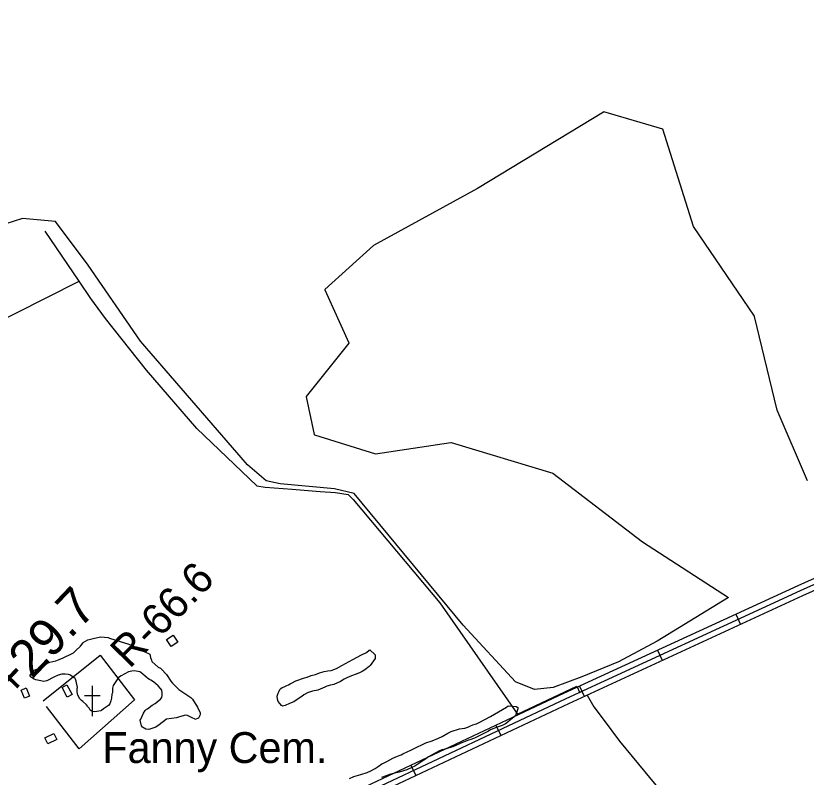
# Model space of a CAD drawing. Extents: x 3684037 to 3722149, y 433263 to 459021.
# Drawn here: x 3704938 to 3707061, y 453337 to 455384 of the extents above; entities that cross this region are included whole.
import ezdxf

# ---------------------------------------------------------------- set-up
doc = ezdxf.new("R2010")
doc.units = 0
for name, color, linetype in [('V-BLDG-OTLN', 7, 'Continuous'), ('V-RIVR-EDGE', 7, 'Continuous'), ('V-RIVR-RANG-IDEN', 7, 'Continuous'), ('V-ROAD-CNTR', 7, 'Continuous'), ('V-SITE-OTLN', 7, 'Continuous'), ('V-SITE-OTLN-IDEN', 7, 'Continuous'), ('V-SITE-VEGE', 7, 'Continuous'), ('V-SURV-IDEN', 7, 'Continuous'), ('V-TOPO-SHOR', 7, 'Continuous')]:
    doc.layers.add(name, color=color, linetype=linetype)

msp = doc.modelspace()

# ---------------------------------------------------------------- linework, layer by layer
at = {"layer": 'V-BLDG-OTLN'}
for points in [[(3705354.9, 453688.8), (3705342.9, 453707.4), (3705360.8, 453718.9), (3705372.8, 453700.3)], [(3705076.2, 453552.2), (3705062.2, 453578.1), (3705075.1, 453585.1), (3705089.1, 453559.1)], [(3704961.2, 453549.6), (3704951.8, 453571.5), (3704965.3, 453577.2), (3704974.6, 453555.3)], [(3705048.2, 453438.5), (3705023.6, 453426.6), (3705015.8, 453442.6), (3705040.4, 453454.6)]]:
    msp.add_lwpolyline(points, close=True, dxfattribs=at)
at = {"layer": 'V-RIVR-EDGE'}
for points in [[(3696491, 456957), (3696499.5, 456945.3), (3696522.4, 456915.4), (3696551.1, 456881.7), (3696592.6, 456839.6), (3696607.9, 456824.6), (3696661.6, 456762.2), (3696696.3, 456732.6), (3696736.6, 456690.4), (3696783, 456647.4), (3696798.7, 456631.6), (3696862.9, 456574.8), (3696899.6, 456542.8), (3696931.1, 456518.5), (3696942.4, 456503.5), (3696952.4, 456495), (3696962.1, 456487.7), (3696987.2, 456470.6), (3697014.6, 456451.5), (3697061, 456420.3), (3697092.5, 456395.6), (3697134.1, 456360.7), (3697166.8, 456335.5), (3697185.7, 456316.5), (3697201.5, 456298.2), (3697211.5, 456284.5), (3697233.7, 456256.1), (3697255.9, 456231), (3697279.3, 456203.8), (3697316.4, 456164.9), (3697353.5, 456124), (3697376.9, 456099.7), (3697406.3, 456076.1), (3697430.1, 456057.9), (3697450.3, 456044.9), (3697520.1, 455982.4), (3697544.3, 455963.4), (3697581.9, 455942.3), (3697614.6, 455926), (3697632.8, 455913.8), (3697662.2, 455891.9), (3697710.3, 455848.1), (3697757.4, 455800.7), (3697792.1, 455767), (3697833.3, 455729.3), (3697868.4, 455696.9), (3697895.8, 455673.4), (3697933.7, 455633.7), (3697972.9, 455598.4), (3698039.5, 455539.6), (3698090.3, 455492.1), (3698135.9, 455447.6), (3698177, 455406.6), (3698217.7, 455359.2), (3698254.4, 455321.1), (3698281.5, 455292.7), (3698316.2, 455265.5), (3698357.4, 455240.8), (3698382, 455222.1), (3698407.8, 455195), (3698430.8, 455163.4), (3698450.9, 455141.9), (3698487.7, 455113.9), (3698517.5, 455091.2), (3698534.1, 455077), (3698556.2, 455049.4), (3698582.5, 455019.8), (3698614.7, 454987), (3698657.1, 454947.3), (3698691.4, 454913.6), (3698718, 454887.3), (3698807.2, 454806.6), (3698837.4, 454775.8), (3698881.4, 454739.7), (3698910.5, 454713.7), (3698949.2, 454677.6), (3698989.1, 454637.1), (3699039.1, 454591.7), (3699066.6, 454562.9), (3699088.8, 454545.5), (3699187.2, 454465.2), (3699228.4, 454429.9), (3699268.3, 454393.8), (3699300.6, 454360.6), (3699328.8, 454330.6), (3699382.5, 454285.1), (3699427.3, 454244.2), (3699474.5, 454199.6), (3699500.3, 454170.4), (3699532.6, 454139.2), (3699563.2, 454114.5), (3699588.7, 454093.8), (3699608.4, 454073.9), (3699636.7, 454041.5), (3699659.2, 454015.6), (3699675.8, 453998.5), (3699727, 453942.6), (3699768.9, 453898), (3699807.6, 453854.7), (3699829.4, 453837.6), (3699865.8, 453811.2), (3699885.1, 453793.8), (3699924.7, 453762.6), (3699939.6, 453754.8), (3699950.9, 453754.4), (3699975.6, 453746.7), (3700001.8, 453731.2), (3700023.6, 453714.2), (3700032.9, 453700.8), (3700036.1, 453688.7), (3700042.2, 453679.4), (3700052.6, 453667.2), (3700065.9, 453651), (3700072.4, 453638.5), (3700079.6, 453627.9), (3700095.3, 453607.3), (3700141.3, 453551.4), (3700161.5, 453521.4), (3700185.6, 453491.4), (3700219.9, 453452.9), (3700237.2, 453429.8), (3700255.4, 453407.5), (3700340.9, 453326.4), (3700393.4, 453280.6), (3700435.7, 453243.7), (3700480.9, 453207.6), (3700509.2, 453188.5), (3700535, 453172.3), (3700559.3, 453156.5), (3700600.4, 453130.9), (3700613.8, 453121.2), (3700623.5, 453116.3), (3700639.2, 453100.5), (3700647.7, 453090.7), (3700674.7, 453074.9), (3700691.3, 453060.7), (3700727.6, 453033.9), (3700758.2, 453008.8), (3700801.4, 452977.5), (3700837.4, 452952.4), (3700871.7, 452924.8), (3700904, 452898.4), (3700927.8, 452881), (3700958.4, 452857.9), (3701015.3, 452808), (3701048.4, 452780.4), (3701075.5, 452763), (3701104.9, 452743.5), (3701127.2, 452730.9), (3701156.6, 452713.4), (3701182.9, 452695.6), (3701204.7, 452682.2), (3701235.4, 452666.3), (3701255.6, 452654.1), (3701285.8, 452633), (3701312.9, 452607.1), (3701321.3, 452599.8), (3701332.2, 452591.7), (3701350.4, 452577.5), (3701370.6, 452560.4), (3701389.1, 452544.6), (3701408.9, 452532), (3701434.4, 452518.6), (3701456.2, 452512.1), (3701467.1, 452506.4), (3701486, 452491), (3701499.8, 452482.1), (3701518.7, 452468.3), (3701537.7, 452454.1), (3701554.3, 452439.5), (3701575.2, 452422.9), (3701592.2, 452410.3), (3701622.5, 452387.2), (3701647.1, 452368.5), (3701696.3, 452326.7), (3701727.8, 452300.4), (3701754, 452278.9), (3701780.7, 452258.2), (3701815.4, 452234.2), (3701863.8, 452194.9), (3701890.4, 452176.2), (3701916.7, 452162), (3701938.9, 452143.3), (3701962.3, 452129.9), (3701986.9, 452112.1), (3702012, 452090.6), (3702032.9, 452074.4), (3702051.1, 452058.6), (3702109.2, 452006.7), (3702158, 451973.4), (3702192.7, 451944.2), (3702212.1, 451923.9), (3702228.2, 451910.1), (3702239.6, 451906), (3702258.9, 451893.5), (3702276.7, 451876), (3702294.8, 451861.4), (3702325.5, 451839.1), (3702353.8, 451816.4), (3702388.5, 451789.6), (3702409.1, 451772.6), (3702442.6, 451743.4), (3702493.4, 451700.4), (3702516.8, 451677.7), (3702543.8, 451656.2), (3702589, 451624.5), (3702615.7, 451603.9), (3702648.4, 451577.9), (3702681.1, 451551.1), (3702714.1, 451522.3), (3702744.8, 451496.4), (3702761.8, 451479.4), (3702791.6, 451448.6), (3702806.5, 451427.9), (3702821.8, 451408), (3702843.2, 451386.6), (3702872.3, 451361), (3702910.6, 451327.8), (3702933.2, 451303), (3702957.8, 451275.5), (3702989.2, 451239), (3703050.2, 451184.3), (3703086, 451144.9), (3703114.7, 451113.3), (3703144.5, 451080.1), (3703160.6, 451061.9), (3703178, 451046.9), (3703202.6, 451019.7), (3703240.5, 450979.6), (3703264.7, 450956.5), (3703289.7, 450930.1), (3703316.7, 450902.2), (3703339.7, 450878.7), (3703374.4, 450840.2), (3703418.4, 450788.3), (3703459.1, 450738.8), (3703496.2, 450699.5), (3703592.6, 450595.8), (3703613.2, 450579.6), (3703630.9, 450558.9), (3703650.2, 450530.5), (3703671.6, 450496.5), (3703693.4, 450468.2), (3703725.2, 450432.9), (3703758.3, 450400.9), (3703788.6, 450373.7), (3703807.1, 450353), (3703820.4, 450338), (3703843, 450309.3), (3703868.4, 450275.6), (3703879.2, 450255.8), (3703887.7, 450233.5), (3703893.7, 450223.8), (3703916.3, 450193.4), (3703936, 450167.5), (3703951, 450147.7), (3704020.7, 450060.9), (3704036.8, 450041.5), (3704044.1, 450029.8), (3704061.8, 450007.9), (3704081.2, 449986.4), (3704102.9, 449954.4), (3704113.4, 449937.8), (3704138.4, 449903.4), (3704157.7, 449880.3), (3704175.5, 449851.9), (3704189.1, 449830), (3704204.9, 449813.4), (3704221.8, 449792.8), (3704273.8, 449711.8), (3704281.4, 449690.7), (3704297.1, 449666), (3704324.1, 449622.3), (3704340.6, 449601.6), (3704382.9, 449536), (3704402.7, 449506.8), (3704416, 449482.5), (3704431.7, 449459.4), (3704449.4, 449437.2), (3704472, 449410.4), (3704491.3, 449390.6), (3704521.2, 449354.9), (3704545.8, 449323.7), (3704553.8, 449308.3), (3704563.1, 449292.1), (3704576.8, 449271.1), (3704594.9, 449242.3), (3704618.7, 449204.2), (3704654.9, 449156), (3704685.2, 449111.9), (3704709.7, 449071.8), (3704733.9, 449034.1), (3704765.7, 448985.9), (3704789.9, 448945), (3704815.3, 448906.5), (3704829.3, 448881.4), (3704849.9, 448850.2), (3704868.8, 448820.7), (3704885, 448801.6), (3704901.1, 448781), (3704914, 448762.3), (3704925.6, 448740.1), (3704932.5, 448726.7), (3704949.8, 448698.4), (3704967.6, 448682.5), (3704988.1, 448670.8), (3705014.8, 448656.9), (3705046.3, 448639.9), (3705064.1, 448624.5), (3705092.3, 448592.1), (3705105.2, 448573.4), (3705120.5, 448554), (3705145.9, 448522.8), (3705180.2, 448483.9), (3705197.5, 448460.4), (3705228.5, 448416.2), (3705268.8, 448365.6), (3705295.8, 448328.3), (3705331.7, 448279.3), (3705359.5, 448238.8), (3705380, 448203.1), (3705402.2, 448152.5), (3705422.2, 448102), (3705439.5, 448066.3), (3705459.3, 448025.4)], [(3701087.9, 455815.7), (3701115, 455804.7), (3701132.2, 455792), (3701153.8, 455776.6), (3701181.8, 455758.5), (3701223.4, 455737.6), (3701278.9, 455704), (3701311.9, 455692.1), (3701346.7, 455684.8), (3701374.7, 455673.4), (3701409.9, 455653.4), (3701444.7, 455632.6), (3701464.1, 455615.3), (3701477.1, 455608.5), (3701495.7, 455605.3), (3701508.8, 455596.2), (3701541.7, 455576.3), (3701605.8, 455537.7), (3701654.1, 455509.1), (3701707, 455479.5), (3701771.1, 455444.1), (3701792.3, 455426), (3701810.3, 455407.8), (3701842.8, 455383.8), (3701871.3, 455367.9), (3701898.4, 455358.3), (3701930.5, 455350.6), (3701938.2, 455346), (3701940.8, 455337.9), (3701942.2, 455323.9), (3701950.3, 455304.9), (3701968.8, 455291.7), (3701986.8, 455284.9), (3702028.8, 455264), (3702080.3, 455231.3), (3702138.1, 455198.6), (3702162.5, 455186.3), (3702199.5, 455157.7), (3702284.4, 455110), (3702334.9, 455075.1), (3702368.8, 455051.5), (3702403.1, 455027), (3702432.4, 455004.8), (3702464, 454981.6), (3702496.1, 454959.4), (3702561.5, 454921.7), (3702609.4, 454897.2), (3702643.7, 454885.3), (3702679, 454863.1), (3702710.5, 454839.1), (3702747.1, 454808.7), (3702809.4, 454757.9), (3702853.1, 454715.3), (3702901.4, 454679), (3702936.2, 454650.9), (3702977.2, 454621.8), (3703006.1, 454602.7), (3703055.3, 454569.6), (3703082, 454552.4), (3703114, 454537.4), (3703130.3, 454526), (3703139.3, 454515.6), (3703158.7, 454488.9), (3703176.2, 454450.9), (3703196.5, 454419.6), (3703230.3, 454383.4), (3703268.2, 454343.9), (3703298.9, 454313.5), (3703333.6, 454282.7), (3703394.1, 454231.5), (3703468.5, 454169.8), (3703515.9, 454127.6), (3703537.1, 454112.2), (3703575.5, 454095.4), (3703595.8, 454090.8), (3703614.8, 454092.1), (3703646, 454085.3), (3703680.3, 454074.3), (3703711.5, 454060.7), (3703749.4, 454031.6), (3703794.5, 453985.4), (3703832.4, 453948.7), (3703867.6, 453917.9), (3703906.8, 453879.8), (3703949.3, 453846.7), (3703996.6, 453803.6), (3704034.6, 453776.4), (3704079.2, 453742.8), (3704127.1, 453702.9), (3704203.3, 453634), (3704279.1, 453562.8), (3704334.1, 453517.4), (3704354.9, 453491.6), (3704403.6, 453431.4), (3704447.3, 453381.1), (3704499.6, 453324), (3704602.9, 453205.7), (3704658.8, 453146.8), (3704694.9, 453106.4), (3704744.9, 453051.6), (3704767.5, 453032.6), (3704799.5, 452999.5), (3704839.2, 452962.8), (3704877.1, 452922), (3704901, 452900.2), (3704921.7, 452882.1), (3705006.1, 452810.9), (3705031.8, 452785.5), (3705064.8, 452753.8), (3705099.5, 452713.4), (3705124.7, 452686.7), (3705199.1, 452611.9), (3705260.5, 452554.8), (3705300.6, 452512.6), (3705322.3, 452486.8), (3705349.3, 452453.7), (3705375, 452432), (3705400.8, 452417.4), (3705408.9, 452407.9), (3705425.6, 452383.9), (3705440.4, 452365.8), (3705475.2, 452328.2), (3705497.3, 452305), (3705538.7, 452242.1), (3705568, 452209.5), (3705596.4, 452182.7), (3705619, 452163.2), (3705643.8, 452144.2), (3705660.5, 452117), (3705680.3, 452096.6), (3705694.8, 452085.3), (3705739.9, 452045.4), (3705784.5, 452001.8), (3705811.1, 451969.7), (3705835.5, 451938.9), (3705855.3, 451919.4), (3705875.6, 451900.8), (3705907.2, 451856.4), (3705934.7, 451824.2), (3705959, 451802), (3705979.8, 451782.5), (3706012.3, 451749), (3706031.2, 451719.5), (3706049.6, 451692.4), (3706083.5, 451652), (3706112.8, 451624.4), (3706130.8, 451607.6), (3706151.1, 451590.4), (3706167.4, 451579.9), (3706183.2, 451565), (3706194, 451551.8), (3706216.5, 451529.6), (3706251.7, 451492.5), (3706280.6, 451465.3), (3706315.8, 451428.5), (3706345.5, 451401.3), (3706362.2, 451383.2), (3706374.8, 451362.4), (3706396.5, 451332.5), (3706415.9, 451311.6), (3706438.9, 451295.8), (3706470.5, 451273.1), (3706492.1, 451252.7), (3706503.8, 451234.1), (3706511, 451218.7), (3706521.9, 451205.1), (3706543.1, 451184.7), (3706567.9, 451157.5), (3706601.2, 451112.2), (3706632.8, 451072.8), (3706662.9, 451028.4), (3706710.3, 450965.9), (3706756.2, 450903), (3706786, 450861.3), (3706809.8, 450825.1), (3706863.4, 450742.6), (3706903.1, 450681), (3706926, 450640.3), (3706949.5, 450604.1), (3707000.8, 450538.4), (3707037.8, 450482.7), (3707057.6, 450460)]]:
    msp.add_spline(points, degree=3, dxfattribs=at)
at = {"layer": 'V-ROAD-CNTR'}
for p, q in [((3706872.1, 453775.2), (3706884.7, 453748)), ((3706662.4, 453678.6), (3706674.9, 453651.4)), ((3706452.6, 453582), (3706465.2, 453554.7)), ((3706227.9, 453476.6), (3706240.6, 453449.5)), ((3705999.5, 453369.1), (3706012.3, 453341.9))]:
    msp.add_line(p, q, dxfattribs=at)
for points in [[(3705112.9, 452960.9), (3705324.1, 453054), (3705725.5, 453240.1), (3706410.6, 453562.6), (3707040, 453852.6), (3707375.1, 454003.4), (3707555.3, 454101.5), (3707851.7, 454225.2), (3707899.4, 454253.3)], [(3705119, 452947.2), (3705330.3, 453040.3), (3705731.9, 453226.5), (3706416.9, 453549), (3707046.2, 453838.9), (3707381.8, 453990), (3707561.8, 454088), (3707858.5, 454211.7), (3707907, 454240.4)], [(3705125, 452933.5), (3705336.5, 453026.6), (3705738.2, 453212.9), (3706423.3, 453535.4), (3707052.4, 453825.3), (3707388.4, 453976.5), (3707568.3, 454074.4), (3707865.2, 454198.3), (3707914.7, 454227.5)]]:
    msp.add_lwpolyline(points, dxfattribs=at)
at = {"layer": 'V-SITE-OTLN'}
for p, q in [((3705143.7, 453501.2), (3705143.7, 453582.7)), ((3705164.8, 453555.6), (3705122.7, 453555.6))]:
    msp.add_line(p, q, dxfattribs=at)
msp.add_lwpolyline([(3705011.5, 453542.5), (3705164.5, 453665.3), (3705256.7, 453544.9), (3705108, 453413), (3705020.1, 453526.8)], dxfattribs=at)
at = {"layer": 'V-SITE-VEGE'}
for p, q in [((3706517.3, 455125.2), (3706178.2, 454920)), ((3706518.1, 455125.3), (3706517.3, 455125.2)), ((3706676, 455079.4), (3706518.1, 455125.3)), ((3706676.3, 455079.3), (3706676, 455079.4)), ((3706676.7, 455078.7), (3706676.3, 455079.3)), ((3706758.6, 454817.4), (3706676.7, 455078.7)), ((3706178.2, 454920), (3705899, 454766)), ((3704956.2, 454839), (3704812.6, 454793.8)), ((3705044, 454831), (3704956.2, 454839)), ((3705131.8, 454713.9), (3705044, 454831)), ((3706922.9, 454576), (3706758.6, 454817.4)), ((3705899, 454766), (3705768, 454648.3)), ((3705272.7, 454509.1), (3705131.8, 454713.9)), ((3705768, 454648.3), (3705767.7, 454647.7)), ((3705767.7, 454647.7), (3705767.7, 454647.1)), ((3705767.7, 454647.1), (3705832.9, 454504.5)), ((3706923, 454575.7), (3706922.9, 454576)), ((3706983.3, 454324.1), (3706923, 454575.7)), ((3705559.9, 454176.6), (3705272.7, 454509.1)), ((3705832.8, 454503.5), (3705718.4, 454360.5)), ((3705832.9, 454503.8), (3705832.8, 454503.5)), ((3705832.9, 454504.5), (3705832.9, 454503.8)), ((3705718.4, 454360.5), (3705718.2, 454359.7)), ((3705718.2, 454359.7), (3705739.9, 454258)), ((3707065.4, 454134.2), (3706983.3, 454324.1)), ((3705739.9, 454258), (3705740.3, 454257.4)), ((3705740.3, 454257.4), (3705904.1, 454206.2)), ((3705904.6, 454206.1), (3706106.8, 454236.9)), ((3706106.8, 454236.9), (3706107.2, 454236.8)), ((3706107.2, 454236.8), (3706380.6, 454154.8)), ((3705904.1, 454206.2), (3705904.6, 454206.1)), ((3705610.4, 454134), (3705559.9, 454176.6)), ((3706380.6, 454154.8), (3706381, 454154.6)), ((3706381, 454154.6), (3706621.7, 453969.8)), ((3705647.7, 454126), (3705610.4, 454134)), ((3705794, 454112.7), (3705647.7, 454126)), ((3705847.1, 454099.4), (3705794, 454112.7)), ((3706139.7, 453745.6), (3705847.1, 454099.4)), ((3706621.7, 453969.8), (3706852.5, 453819.9)), ((3706852.5, 453819.9), (3706661, 453702.9)), ((3706280.6, 453593.9), (3706139.7, 453745.6)), ((3706661, 453702.9), (3706557.2, 453647.1)), ((3706557.2, 453647.1), (3706458.8, 453607.2)), ((3706458.8, 453607.2), (3706381.7, 453577.9)), ((3706331.1, 453572.6), (3706280.6, 453593.9)), ((3706381.7, 453577.9), (3706331.1, 453572.6))]:
    msp.add_line(p, q, dxfattribs=at)
for points in [[(3705275.3, 453475.1), (3705272, 453490), (3705273.3, 453493.3), (3705281.1, 453508.9), (3705285.7, 453516.7), (3705289, 453520), (3705291.6, 453521.3), (3705304.6, 453530.4), (3705312.4, 453535.6), (3705323.4, 453544), (3705326.7, 453546.6), (3705330, 453551.2), (3705330.6, 453557.7), (3705331.3, 453562.9), (3705330, 453571.4), (3705326.7, 453575.9), (3705320.2, 453583.1), (3705307.8, 453593.5), (3705300.7, 453598), (3705296.8, 453600), (3705292.2, 453602.6), (3705290.3, 453604.5), (3705274, 453618.9), (3705270.8, 453620.2), (3705257.1, 453622.8), (3705249.3, 453622.1), (3705240.2, 453620.2), (3705220.6, 453609.8), (3705214.1, 453605.2), (3705199.8, 453583.7), (3705197.9, 453576.6), (3705197.2, 453564.2), (3705195.9, 453560.3), (3705194.6, 453549.3), (3705193.3, 453542.1), (3705190.1, 453534.3), (3705186.8, 453529.7), (3705173.1, 453521.3), (3705167.9, 453516.7), (3705166, 453515.4), (3705150.4, 453512.8), (3705142.6, 453513.5), (3705138, 453517.4), (3705134.7, 453522.6), (3705131.5, 453526.5), (3705130.8, 453528.4), (3705127.6, 453531.7), (3705117.8, 453540.2), (3705114.6, 453543.4), (3705109.4, 453548), (3705104.8, 453557.7), (3705102.9, 453566.8), (3705102.9, 453575.3), (3705103.5, 453578.6), (3705102.9, 453583.1), (3705100.9, 453590.9), (3705100.3, 453595.5), (3705098.3, 453600.7), (3705097, 453602.6), (3705094.4, 453604.6), (3705089.9, 453607.2), (3705084.7, 453611.1), (3705079.4, 453613), (3705070.3, 453613.7), (3705067.1, 453614.3), (3705061.9, 453614.3), (3705051.5, 453611.7), (3705039.8, 453605.9), (3705021.5, 453596.1), (3705017, 453595.5), (3705012.4, 453594.2), (3705004.6, 453596.1), (3704991.6, 453598.7), (3704987, 453600.7), (3704979.9, 453605.3), (3704977.9, 453607.2), (3704976, 453609.8), (3704976.6, 453611.8), (3704977.9, 453614.4), (3704979.2, 453616.3), (3704981.2, 453620.2), (3704985.1, 453624.1), (3705005.3, 453631.9), (3705007.2, 453633.9), (3705015, 453638.4), (3705021.5, 453643), (3705029.4, 453646.2), (3705045, 453650.1), (3705054.7, 453653.4), (3705065.1, 453657.9), (3705089.2, 453669.7), (3705092.5, 453671.6), (3705099, 453677.5), (3705111.3, 453689.8), (3705117.9, 453697), (3705119.2, 453698.9), (3705131.5, 453706.1), (3705149.1, 453710.6), (3705166, 453714.5), (3705186.2, 453712.6), (3705189.4, 453710.6)], [(3705189.4, 453710.6), (3705241.5, 453694.4), (3705249.3, 453691.1), (3705251.2, 453690.4), (3705253.8, 453689.8), (3705260.4, 453686.5), (3705263, 453685.9), (3705273.4, 453680), (3705277.9, 453678.1), (3705284.4, 453674.2), (3705296.1, 453669), (3705298.1, 453667.7), (3705300, 453658.6), (3705302, 453651.4), (3705303.3, 453648.1), (3705320.2, 453633.2), (3705326.7, 453629.9), (3705328, 453628), (3705342.3, 453613), (3705354.7, 453595.4), (3705358.6, 453590.2), (3705368.4, 453579.8), (3705372.9, 453575.9), (3705375.5, 453573.3), (3705402.8, 453555.1), (3705408, 453551.2), (3705412.6, 453547.3), (3705419.7, 453535.5), (3705423.6, 453529.7), (3705426.3, 453525.1), (3705433.4, 453510.2), (3705433.4, 453506.9), (3705432.1, 453503), (3705428.9, 453495.9), (3705419.1, 453492), (3705417.8, 453493.9), (3705413.2, 453495.9), (3705411.3, 453496.5), (3705398.9, 453503), (3705393.7, 453504.3), (3705377.4, 453499.1), (3705369.6, 453496.5), (3705343, 453493.3), (3705323.4, 453478.3), (3705313.7, 453471.2), (3705294.8, 453465.3), (3705287, 453466), (3705277.9, 453471.8), (3705275.3, 453475.1)], [(3705834.2, 453333.8), (3705845.9, 453339), (3705864.8, 453344.8), (3705881.7, 453349.4), (3705891.5, 453353.9), (3705903.8, 453360.4), (3705911, 453365.6), (3705921.4, 453372.8), (3705927.9, 453376), (3705935.1, 453379.3), (3705950.7, 453388.4), (3705963.1, 453393.6), (3705972.8, 453397.5), (3705977.4, 453400.1), (3706001.4, 453410.5), (3706013.8, 453417), (3706032.7, 453426.1), (3706039.2, 453429.4), (3706056.8, 453435.2), (3706073.7, 453441.7), (3706083.4, 453446.9), (3706098.4, 453455.4), (3706107.5, 453459.9), (3706130.3, 453467.1), (3706137.5, 453468.4), (3706144, 453469), (3706147.2, 453469.7), (3706152.4, 453471.6), (3706157.6, 453474.3), (3706165.4, 453477.5), (3706171.9, 453479.5), (3706175.2, 453480.8), (3706182.4, 453484), (3706213.6, 453500.3), (3706256.5, 453525), (3706260.4, 453528.9)], [(3706260.4, 453528.9), (3706282.6, 453526.9), (3706286.5, 453524.3), (3706287.1, 453521.1), (3706285.8, 453517.8), (3706285.2, 453515.2), (3706281.3, 453505.5), (3706280.6, 453502.2), (3706263.7, 453488.5), (3706261.7, 453486.6)], [(3706261.7, 453486.6), (3706253.9, 453480.7), (3706246.8, 453476.8), (3706241.6, 453475.5), (3706228.5, 453471), (3706212.9, 453464.5), (3706206.4, 453459.9), (3706196.7, 453455.4), (3706177.1, 453445.6), (3706170, 453442.4), (3706157.6, 453437.8), (3706153.7, 453436.5), (3706131.6, 453428.1), (3706119.9, 453422.2), (3706112.1, 453419), (3706108.2, 453417.6), (3706088, 453411.8), (3706082.8, 453410.5), (3706074.3, 453407.2), (3706054.8, 453396.8), (3706047, 453391.6), (3706035.9, 453383.8), (3706032, 453381.9), (3706021, 453374.1), (3706009.9, 453366.9), (3706002.1, 453363), (3705988.4, 453357.2), (3705968.2, 453350.7), (3705952.6, 453347.4), (3705941.6, 453344.2), (3705932.5, 453340.9), (3705920.7, 453336.3)]]:
    msp.add_lwpolyline(points, dxfattribs=at)
msp.add_lwpolyline([(3705888.9, 453679.9), (3705903.2, 453666.3), (3705903.2, 453655.8), (3705899.3, 453650), (3705890.2, 453637.6), (3705887.6, 453635), (3705875.3, 453625.3), (3705868.7, 453621.4), (3705861.6, 453618.1), (3705849.2, 453612.9), (3705840.1, 453609.7), (3705827.1, 453604.4), (3705819.9, 453600.5), (3705810.2, 453594.7), (3705792.6, 453586.2), (3705783.5, 453584.3), (3705773.7, 453581.7), (3705768.5, 453579.1), (3705749, 453571.3), (3705734.7, 453568), (3705726.9, 453566.1), (3705723.6, 453564.8), (3705711.3, 453558.9), (3705706.1, 453554.4), (3705698.9, 453549.2), (3705684.6, 453540.1), (3705673.5, 453534.9), (3705661.2, 453530.3), (3705654.6, 453528.4), (3705651.4, 453529.7), (3705642.9, 453540.7), (3705641, 453546.6), (3705640.3, 453555), (3705642.9, 453562.8), (3705645.5, 453568), (3705647.5, 453573.2), (3705649.5, 453575.2), (3705653.4, 453578.5), (3705658.6, 453580.4), (3705665.7, 453583.7), (3705670.3, 453585), (3705674.8, 453588.2), (3705678.7, 453589.5), (3705690.4, 453596), (3705713.9, 453603.8), (3705720.4, 453605.8), (3705731.4, 453610.3), (3705743.2, 453613.6), (3705754.2, 453617.5), (3705765.9, 453621.4), (3705776.3, 453622.7), (3705784.8, 453624), (3705794.6, 453627.2), (3705797.2, 453628.5), (3705799.1, 453629.2), (3705813.4, 453637.6), (3705843.4, 453653.2), (3705866.8, 453666.3), (3705879.8, 453672.1), (3705887, 453678.6)], close=True, dxfattribs=at)
at = {"layer": 'V-TOPO-SHOR'}
msp.add_line((3706445.3, 453582), (3706453.3, 453564), dxfattribs=at)
for points in [[(3705585, 454120.7), (3705424.1, 454274.3), (3705289.2, 454431.3), (3705178.8, 454570.3), (3705139.6, 454623.5), (3705108, 454670.1), (3705016.6, 454805)], [(3704563.6, 454392.9), (3704727.7, 454478.9), (3704936.5, 454583.9), (3705108, 454670.1)], [(3705585, 454120.7), (3705607.6, 454116.7), (3705680.7, 454111.4), (3705755.2, 454104.7), (3705796.4, 454102.1), (3705831, 454096.7), (3705844.3, 454083.4), (3706077, 453805.5), (3706285.7, 453506.2), (3706445.3, 453582)], [(3706473.2, 453557.4), (3706491.1, 453526.1), (3706516.4, 453492.9), (3706560.3, 453434.3), (3706691.9, 453274.1), (3706805.6, 453125.8), (3706907.9, 452996.1), (3706945.2, 452950.9)]]:
    msp.add_lwpolyline(points, dxfattribs=at)

# ---------------------------------------------------------------- texts
at = {"layer": 'V-RIVR-RANG-IDEN'}
msp.add_text('R-66.6', height=83, rotation=45.6571, dxfattribs=at).set_placement((3705243.3, 453627))
at = {"layer": 'V-SITE-OTLN-IDEN'}
msp.add_text('Fanny Cem.', height=83, dxfattribs=at).set_placement((3705170.4, 453375.3))
at = {"layer": 'V-SURV-IDEN'}
msp.add_text('765+29.7', height=100, rotation=46.499, dxfattribs=at).set_placement((3704774.1, 453380.5))

doc.saveas('drawing.dxf')
